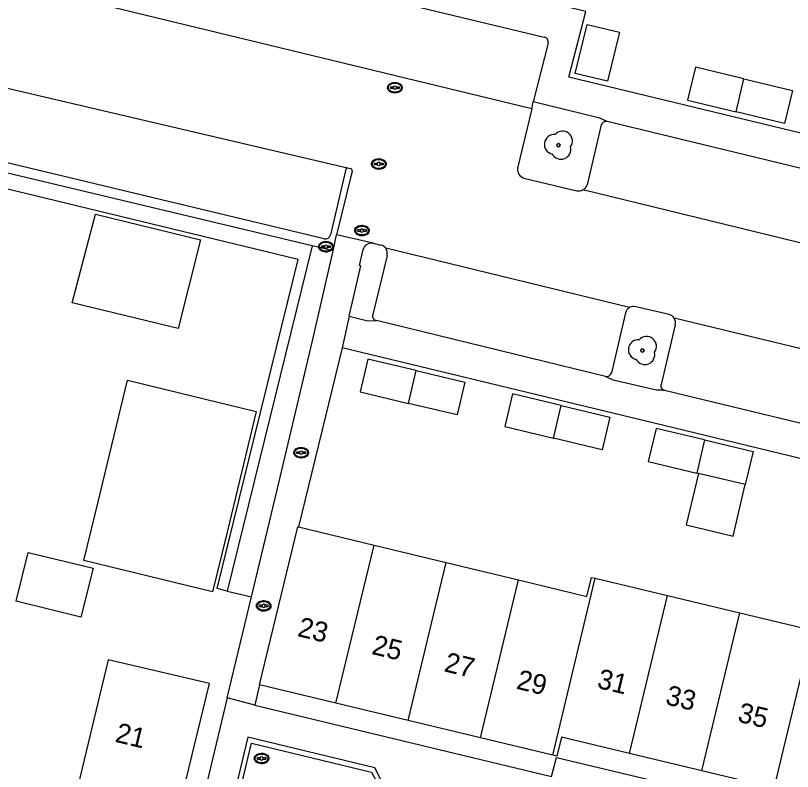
# Model space of a CAD drawing. Extents: x 194485 to 197793, y 468269 to 470822.
# Drawn here: x 194897.53 to 194944.58, y 470408.89 to 470454.68 of the extents above; entities that cross this region are included whole.
import ezdxf

# ---------------------------------------------------------------- set-up
doc = ezdxf.new("R2010")
doc.units = 0
for name, color, linetype in [('BGT grensvlak gebouwinstallatie plus 1', 7, 'Continuous'), ('BGT grensvlak onbegroeid terreindeel', 7, 'Continuous'), ('BGT grensvlak ondersteunend wegdeel', 7, 'Continuous'), ('BGT grensvlak pand op maaiveld', 7, 'Continuous'), ('BGT grensvlak pand op maaiveld LR', 7, 'Continuous'), ('BGT grensvlak vegetatieobject', 7, 'Continuous'), ('BGT grensvlak wegdeel', 7, 'Continuous'), ('BGT puntobject put inspectie- rioolput', 7, 'Continuous'), ('BGT puntobject put kolk', 7, 'Continuous'), ('BGT puntobject vegetatieobject boom', 7, 'Continuous'), ('BGT tekst huisnummerreeks', 7, 'Continuous')]:
    doc.layers.add(name, color=color, linetype=linetype)

msp = doc.modelspace()

# ---------------------------------------------------------------- linework, layer by layer
at = {"layer": 'BGT grensvlak gebouwinstallatie plus 1'}
msp.add_lwpolyline([(194938.89, 470426.941), (194938.149, 470423.82), (194940.981, 470423.147), (194941.722, 470426.268)], dxfattribs=at)
at = {"layer": 'BGT grensvlak onbegroeid terreindeel'}
msp.add_line((194910.351, 470419.814), (194911.817, 470419.464), dxfattribs=at)
at = {"layer": 'BGT grensvlak ondersteunend wegdeel'}
msp.add_lwpolyline([(194930.073, 470387.26), (194930.659, 470386.031), (194907.294, 470391.723), (194911.827, 470410.605), (194919.092, 470408.857), (194919.666, 470407.748)], dxfattribs=at)
at = {"layer": 'BGT grensvlak pand op maaiveld'}
for p, q in [((194932.136, 470454.149), (194934.096, 470453.68)), ((194934.096, 470453.68), (194933.38, 470450.708)), ((194941.636, 470450.854), (194938.696, 470451.559)), ((194941.636, 470450.854), (194944.575, 470450.149)), ((194944.575, 470450.149), (194944.098, 470448.136)), ((194944.098, 470448.136), (194941.159, 470448.841)), ((194918.858, 470433.872), (194918.392, 470431.887)), ((194921.8, 470433.172), (194918.858, 470433.872)), ((194918.392, 470431.887), (194921.334, 470431.187)), ((194927.634, 470431.771), (194927.168, 470429.786)), ((194930.574, 470431.061), (194927.634, 470431.771)), ((194924.276, 470430.486), (194921.334, 470431.187)), ((194930.574, 470431.061), (194933.514, 470430.35)), ((194933.514, 470430.35), (194933.048, 470428.365)), ((194927.168, 470429.786), (194930.108, 470429.076)), ((194933.048, 470428.365), (194930.108, 470429.076)), ((194938.89, 470426.941), (194938.78, 470426.967)), ((194941.722, 470426.268), (194938.89, 470426.941)), ((194914.667, 470423.7), (194919.238, 470422.598)), ((194919.238, 470422.598), (194923.612, 470421.544)), ((194923.612, 470421.544), (194927.987, 470420.489)), ((194932.64, 470420.591), (194937.016, 470419.541)), ((194937.016, 470419.541), (194941.391, 470418.49)), ((194941.391, 470418.49), (194945.767, 470417.439)), ((194916.935, 470413.03), (194912.312, 470414.142)), ((194921.31, 470411.977), (194916.935, 470413.03)), ((194925.685, 470410.924), (194921.31, 470411.977)), ((194930.061, 470409.871), (194925.685, 470410.924)), ((194939.091, 470408.931), (194934.716, 470409.983)), ((194943.467, 470407.88), (194939.091, 470408.931))]:
    msp.add_line(p, q, dxfattribs=at)
for points in [[(194933.38, 470450.708), (194931.421, 470451.176), (194932.136, 470454.149)], [(194938.696, 470451.559), (194938.219, 470449.546), (194941.159, 470448.841)], [(194900.957, 470437.274), (194902.366, 470442.651), (194908.736, 470441.095), (194907.377, 470435.719), (194900.957, 470437.274)], [(194921.8, 470433.172), (194924.742, 470432.471), (194924.276, 470430.486)], [(194902.547, 470425.298), (194904.302, 470432.585), (194912.111, 470430.694), (194910.343, 470423.394)], [(194939.258, 470428.971), (194936.316, 470429.669), (194935.839, 470427.665), (194938.78, 470426.967)], [(194939.258, 470428.971), (194942.199, 470428.272), (194941.722, 470426.268)], [(194910.343, 470423.394), (194909.455, 470419.766), (194901.668, 470421.672), (194902.547, 470425.298)], [(194912.312, 470414.142), (194914.618, 470423.712), (194914.667, 470423.7)], [(194897.562, 470419.199), (194898.3, 470422.163), (194902.226, 470421.207), (194901.488, 470418.243), (194897.562, 470419.199)], [(194927.987, 470420.489), (194932.125, 470419.492), (194932.399, 470420.649), (194932.64, 470420.591)], [(194907.305, 470406.09), (194909.274, 470414.22), (194903.136, 470415.655), (194901.195, 470407.57)], [(194934.716, 470409.983), (194930.591, 470410.974), (194930.316, 470409.81), (194930.061, 470409.871)]]:
    msp.add_lwpolyline(points, dxfattribs=at)
at = {"layer": 'BGT grensvlak pand op maaiveld LR'}
for p, q in [((194941.159, 470448.841), (194941.636, 470450.854)), ((194921.334, 470431.187), (194921.8, 470433.172)), ((194930.108, 470429.076), (194930.574, 470431.061)), ((194939.258, 470428.971), (194938.78, 470426.967)), ((194916.935, 470413.03), (194919.238, 470422.598)), ((194921.31, 470411.977), (194923.612, 470421.544)), ((194925.685, 470410.924), (194927.987, 470420.489)), ((194930.061, 470409.871), (194932.64, 470420.591)), ((194934.716, 470409.983), (194937.016, 470419.541)), ((194939.091, 470408.931), (194941.391, 470418.49)), ((194943.467, 470407.88), (194945.767, 470417.439))]:
    msp.add_line(p, q, dxfattribs=at)
at = {"layer": 'BGT grensvlak vegetatieobject'}
for p, q in [((194915.485, 470440.724), (194910.351, 470419.814)), ((194910.351, 470419.814), (194909.732, 470419.967))]:
    msp.add_line(p, q, dxfattribs=at)
msp.add_lwpolyline([(194909.732, 470419.967), (194914.649, 470439.899), (194887.931, 470446.371)], dxfattribs=at)
at = {"layer": 'BGT grensvlak wegdeel'}
for p, q in [((194894.344, 470461.855), (194929.54, 470453.374)), ((194928.795, 470449.029), (194892.933, 470457.725)), ((194929.779, 470453.016), (194928.883, 470449.454)), ((194891.549, 470451.565), (194917.625, 470445.466)), ((194928.795, 470449.029), (194928.883, 470449.454)), ((194928.795, 470449.029), (194927.928, 470445.441)), ((194933, 470448.052), (194932.152, 470444.432)), ((194954.254, 470443.188), (194933.361, 470448.265)), ((194916.215, 470441.165), (194890.834, 470447.24)), ((194915.485, 470440.724), (194890.188, 470446.755)), ((194917.539, 470445.373), (194916.599, 470441.39)), ((194917.909, 470445.264), (194916.968, 470441.394)), ((194917.625, 470445.466), (194917.819, 470445.423)), ((194928.311, 470444.84), (194931.517, 470444.072)), ((194953.682, 470438.809), (194931.88, 470444.116)), ((194916.765, 470440.436), (194916.968, 470441.394)), ((194919.179, 470440.887), (194916.968, 470441.394)), ((194916.765, 470440.436), (194915.485, 470440.724)), ((194919.179, 470440.887), (194919.658, 470440.77)), ((194934.717, 470437.003), (194919.946, 470440.585)), ((194920.026, 470440.155), (194919.158, 470436.572)), ((194937.113, 470436.565), (194935.093, 470437.039)), ((194917.743, 470436.464), (194917.303, 470434.545)), ((194934.463, 470436.667), (194933.621, 470433.044)), ((194952.215, 470432.776), (194937.412, 470436.346)), ((194933.259, 470432.808), (194919.387, 470436.201)), ((194937.483, 470435.937), (194936.617, 470432.341)), ((194917.303, 470434.545), (194914.667, 470423.7)), ((194936.838, 470431.979), (194950.754, 470428.611)), ((194910.349, 470413.355), (194911.817, 470419.464)), ((194912.312, 470414.142), (194912.016, 470412.913)), ((194910.349, 470413.355), (194904.084, 470387.34)), ((194912.016, 470412.913), (194910.349, 470413.355))]:
    msp.add_line(p, q, dxfattribs=at)
for points in [[(194959.538, 470462.001), (194956.8, 470444.729), (194931.044, 470450.953), (194932.068, 470454.919), (194911.639, 470459.818), (194886.256, 470465.967)], [(194933.361, 470448.265), (194932.916, 470448.468), (194928.883, 470449.454)], [(194917.743, 470436.464), (194918.447, 470439.52), (194918.358, 470439.538), (194918.589, 470440.508)], [(194911.817, 470419.464), (194913.397, 470426.038), (194915.505, 470434.977), (194916.765, 470440.436)], [(194917.743, 470436.464), (194918.868, 470436.193), (194919.387, 470436.201)], [(194950.334, 470416.342), (194952.633, 470426.002), (194934.955, 470430.3), (194917.303, 470434.545)], [(194936.838, 470431.979), (194936.338, 470431.986), (194933.718, 470432.592), (194933.259, 470432.808)], [(194912.016, 470412.913), (194929.995, 470408.576), (194930.294, 470409.739), (194947.806, 470405.553)], [(194920.726, 470406.312), (194919.295, 470409.117), (194911.606, 470410.967), (194906.933, 470391.503), (194931.202, 470385.59), (194928.016, 470391.979)]]:
    msp.add_lwpolyline(points, dxfattribs=at)
for centre, radius, start, end in [((194929.51, 470453.095), 0.281, 343.6407, 83.8132), ((194933.31, 470447.939), 0.33, 81.1048, 159.9788), ((194917.645, 470445.361), 0.107, 100.782, 173.697), ((194917.784, 470445.298), 0.129, 344.5198, 74.5032), ((194928.484, 470445.373), 0.56, 172.9879, 252.0285), ((194931.631, 470444.605), 0.549, 296.969, 341.5899), ((194931.636, 470444.61), 0.551, 257.545, 296.2774), ((194916.287, 470441.483), 0.326, 257.2633, 343.472), ((194919.078, 470440.396), 0.501, 78.3395, 167.0917), ((194919.552, 470440.288), 0.493, 36.9833, 77.5865), ((194919.548, 470440.289), 0.496, 344.3828, 36.6955), ((194934.953, 470436.561), 0.501, 118.0623, 167.7626), ((194934.949, 470436.562), 0.498, 73.1755, 117.7627), ((194919.441, 470436.491), 0.295, 163.9713, 259.3987), ((194936.977, 470436.065), 0.518, 32.8072, 74.7516), ((194936.977, 470436.06), 0.521, 346.3564, 33.3398), ((194933.292, 470433.153), 0.346, 264.4791, 341.7243), ((194936.884, 470432.256), 0.28, 162.2489, 260.559)]:
    msp.add_arc(centre, radius, start, end, dxfattribs=at)
at = {"layer": 'BGT puntobject put inspectie- rioolput'}
for p, q in [((194920.41, 470450.35), (194920.253, 470450.35)), ((194920.253, 470450.275), (194920.41, 470450.275)), ((194920.753, 470450.35), (194920.596, 470450.35)), ((194920.596, 470450.275), (194920.753, 470450.275)), ((194919.435, 470445.728), (194919.278, 470445.728)), ((194919.778, 470445.728), (194919.621, 470445.728)), ((194919.278, 470445.653), (194919.435, 470445.653)), ((194919.621, 470445.653), (194919.778, 470445.653)), ((194918.416, 470441.697), (194918.259, 470441.697)), ((194918.259, 470441.622), (194918.416, 470441.622)), ((194918.759, 470441.697), (194918.602, 470441.697)), ((194918.602, 470441.622), (194918.759, 470441.622)), ((194912.337, 470409.715), (194912.18, 470409.715)), ((194912.18, 470409.639), (194912.337, 470409.639)), ((194912.68, 470409.715), (194912.523, 470409.715)), ((194912.523, 470409.639), (194912.68, 470409.639))]:
    msp.add_line(p, q, dxfattribs=at)
for centre, radius, start, end in [((194920.503, 470450.312), 0.1, 0, 180), ((194920.253, 470450.312), 0.0375, 90, 270), ((194920.503, 470450.312), 0.1, 157.9757, 180), ((194920.503, 470450.312), 0.1, 180, 202.0243), ((194920.503, 470450.312), 0.1, 180, 0), ((194920.503, 470450.312), 0.1, 0, 22.0243), ((194920.503, 470450.312), 0.1, 337.9757, 0), ((194920.753, 470450.312), 0.0375, 270, 90), ((194919.278, 470445.69), 0.0375, 90, 270), ((194919.528, 470445.69), 0.1, 0, 180), ((194919.528, 470445.69), 0.1, 157.9757, 180), ((194919.528, 470445.69), 0.1, 180, 202.0243), ((194919.528, 470445.69), 0.1, 180, 0), ((194919.528, 470445.69), 0.1, 0, 22.0243), ((194919.528, 470445.69), 0.1, 337.9757, 0), ((194919.778, 470445.69), 0.0375, 270, 90), ((194918.259, 470441.659), 0.0375, 90, 270), ((194918.509, 470441.659), 0.1, 0, 180), ((194918.509, 470441.659), 0.1, 157.9757, 180), ((194918.509, 470441.659), 0.1, 180, 202.0243), ((194918.509, 470441.659), 0.1, 180, 0), ((194918.509, 470441.659), 0.1, 0, 22.0243), ((194918.509, 470441.659), 0.1, 337.9757, 0), ((194918.759, 470441.659), 0.0375, 270, 90), ((194912.18, 470409.677), 0.0375, 90, 270), ((194912.43, 470409.677), 0.1, 0, 180), ((194912.43, 470409.677), 0.1, 157.9757, 180), ((194912.43, 470409.677), 0.1, 180, 202.0243), ((194912.43, 470409.677), 0.1, 180, 0), ((194912.43, 470409.677), 0.1, 0, 22.0243), ((194912.43, 470409.677), 0.1, 337.9757, 0), ((194912.68, 470409.677), 0.0375, 270, 90)]:
    msp.add_arc(centre, radius, start, end, dxfattribs=at)
for centre in [(194920.503, 470450.312), (194919.528, 470445.69), (194918.509, 470441.659), (194912.43, 470409.677)]:
    msp.add_ellipse(centre, major_axis=(0.392, 0), ratio=0.689655, dxfattribs=at)
for points in [[(194920.945, 470450.312), (194920.945, 470450.355), (194920.933, 470450.399), (194920.867, 470450.513), (194920.786, 470450.57), (194920.594, 470450.635), (194920.484, 470450.641), (194920.281, 470450.6), (194920.19, 470450.553), (194920.087, 470450.436), (194920.062, 470450.376), (194920.06, 470450.254), (194920.084, 470450.193), (194920.168, 470450.094), (194920.227, 470450.055), (194920.406, 470449.987), (194920.54, 470449.98), (194920.773, 470450.042), (194920.873, 470450.111), (194920.936, 470450.236), (194920.945, 470450.274), (194920.945, 470450.312)], [(194919.97, 470445.69), (194919.97, 470445.733), (194919.958, 470445.777), (194919.892, 470445.891), (194919.811, 470445.948), (194919.619, 470446.013), (194919.509, 470446.019), (194919.306, 470445.978), (194919.215, 470445.931), (194919.112, 470445.814), (194919.087, 470445.754), (194919.085, 470445.632), (194919.109, 470445.571), (194919.193, 470445.472), (194919.252, 470445.433), (194919.431, 470445.365), (194919.565, 470445.358), (194919.798, 470445.42), (194919.898, 470445.489), (194919.961, 470445.614), (194919.97, 470445.652), (194919.97, 470445.69)], [(194918.951, 470441.659), (194918.951, 470441.702), (194918.939, 470441.746), (194918.873, 470441.86), (194918.792, 470441.917), (194918.6, 470441.982), (194918.49, 470441.988), (194918.287, 470441.947), (194918.196, 470441.9), (194918.093, 470441.783), (194918.068, 470441.723), (194918.066, 470441.601), (194918.09, 470441.54), (194918.174, 470441.441), (194918.233, 470441.402), (194918.412, 470441.334), (194918.546, 470441.327), (194918.779, 470441.389), (194918.879, 470441.458), (194918.942, 470441.583), (194918.951, 470441.621), (194918.951, 470441.659)], [(194912.872, 470409.677), (194912.872, 470409.72), (194912.86, 470409.764), (194912.794, 470409.878), (194912.713, 470409.935), (194912.521, 470410), (194912.411, 470410.006), (194912.208, 470409.965), (194912.117, 470409.918), (194912.014, 470409.801), (194911.989, 470409.741), (194911.987, 470409.619), (194912.011, 470409.558), (194912.095, 470409.459), (194912.154, 470409.42), (194912.333, 470409.352), (194912.467, 470409.345), (194912.7, 470409.407), (194912.8, 470409.476), (194912.863, 470409.601), (194912.872, 470409.639), (194912.872, 470409.677)]]:
    msp.add_open_spline(points, degree=3, dxfattribs=at)
at = {"layer": 'BGT puntobject put kolk'}
for p, q in [((194916.231, 470440.715), (194916.074, 470440.715)), ((194916.074, 470440.641), (194916.231, 470440.641)), ((194916.574, 470440.715), (194916.417, 470440.715)), ((194916.417, 470440.641), (194916.574, 470440.641)), ((194914.73, 470428.239), (194914.573, 470428.239)), ((194914.573, 470428.164), (194914.73, 470428.164)), ((194915.073, 470428.239), (194914.916, 470428.239)), ((194914.916, 470428.164), (194915.073, 470428.164)), ((194912.464, 470418.96), (194912.307, 470418.96)), ((194912.307, 470418.886), (194912.464, 470418.886)), ((194912.807, 470418.96), (194912.65, 470418.96)), ((194912.65, 470418.886), (194912.807, 470418.886))]:
    msp.add_line(p, q, dxfattribs=at)
for centre, radius, start, end in [((194916.074, 470440.678), 0.0375, 90, 270), ((194916.324, 470440.678), 0.1, 0, 180), ((194916.324, 470440.678), 0.1, 157.9757, 180), ((194916.324, 470440.678), 0.1, 180, 202.0243), ((194916.324, 470440.678), 0.1, 180, 0), ((194916.324, 470440.678), 0.1, 0, 22.0243), ((194916.324, 470440.678), 0.1, 337.9757, 0), ((194916.574, 470440.678), 0.0375, 270, 90), ((194914.823, 470428.201), 0.1, 0, 180), ((194914.573, 470428.201), 0.0375, 90, 270), ((194914.823, 470428.201), 0.1, 157.9757, 180), ((194914.823, 470428.201), 0.1, 180, 202.0243), ((194914.823, 470428.201), 0.1, 180, 0), ((194914.823, 470428.201), 0.1, 0, 22.0243), ((194914.823, 470428.201), 0.1, 337.9757, 0), ((194915.073, 470428.201), 0.0375, 270, 90), ((194912.307, 470418.923), 0.0375, 90, 270), ((194912.557, 470418.923), 0.1, 0, 180), ((194912.557, 470418.923), 0.1, 157.9757, 180), ((194912.557, 470418.923), 0.1, 180, 202.0243), ((194912.557, 470418.923), 0.1, 180, 0), ((194912.557, 470418.923), 0.1, 0, 22.0243), ((194912.557, 470418.923), 0.1, 337.9757, 0), ((194912.807, 470418.923), 0.0375, 270, 90)]:
    msp.add_arc(centre, radius, start, end, dxfattribs=at)
for centre in [(194916.324, 470440.678), (194914.823, 470428.201), (194912.557, 470418.923)]:
    msp.add_ellipse(centre, major_axis=(0.392, 0), ratio=0.689655, dxfattribs=at)
for points in [[(194916.766, 470440.678), (194916.766, 470440.721), (194916.754, 470440.765), (194916.688, 470440.879), (194916.607, 470440.936), (194916.415, 470441.001), (194916.305, 470441.007), (194916.102, 470440.966), (194916.011, 470440.919), (194915.908, 470440.802), (194915.883, 470440.742), (194915.881, 470440.62), (194915.905, 470440.559), (194915.989, 470440.46), (194916.048, 470440.421), (194916.227, 470440.353), (194916.361, 470440.346), (194916.594, 470440.408), (194916.694, 470440.477), (194916.757, 470440.602), (194916.766, 470440.64), (194916.766, 470440.678)], [(194915.265, 470428.201), (194915.265, 470428.244), (194915.253, 470428.288), (194915.187, 470428.402), (194915.106, 470428.459), (194914.914, 470428.524), (194914.804, 470428.53), (194914.601, 470428.489), (194914.51, 470428.442), (194914.407, 470428.325), (194914.382, 470428.265), (194914.38, 470428.143), (194914.404, 470428.082), (194914.488, 470427.983), (194914.547, 470427.944), (194914.726, 470427.876), (194914.86, 470427.869), (194915.093, 470427.931), (194915.193, 470428), (194915.256, 470428.125), (194915.265, 470428.163), (194915.265, 470428.201)], [(194912.999, 470418.923), (194912.999, 470418.966), (194912.987, 470419.01), (194912.921, 470419.124), (194912.84, 470419.181), (194912.648, 470419.246), (194912.538, 470419.252), (194912.335, 470419.211), (194912.244, 470419.164), (194912.141, 470419.047), (194912.116, 470418.987), (194912.114, 470418.865), (194912.138, 470418.804), (194912.222, 470418.705), (194912.281, 470418.666), (194912.46, 470418.598), (194912.594, 470418.591), (194912.827, 470418.653), (194912.927, 470418.722), (194912.99, 470418.847), (194912.999, 470418.885), (194912.999, 470418.923)]]:
    msp.add_open_spline(points, degree=3, dxfattribs=at)
at = {"layer": 'BGT puntobject vegetatieobject boom'}
for centre in [(194930.405, 470446.828), (194935.489, 470434.391)]:
    msp.add_circle(centre, 0.1, dxfattribs=at)
for centre, radius, start, end in [((194930.655, 470447.078), 0.6, 323.5446, 138.4658), ((194930.155, 470446.878), 0.6, 85.137, 257.7544), ((194930.555, 470446.578), 0.6, 208.5058, 13.8356), ((194930.405, 470446.828), 0.1, 0, 180), ((194930.405, 470446.828), 0.1, 180, 0), ((194935.239, 470434.441), 0.6, 85.137, 257.7544), ((194935.739, 470434.641), 0.6, 323.5446, 138.4658), ((194935.489, 470434.391), 0.1, 0, 180), ((194935.489, 470434.391), 0.1, 180, 0), ((194935.639, 470434.141), 0.6, 208.5058, 13.8356)]:
    msp.add_arc(centre, radius, start, end, dxfattribs=at)

# ---------------------------------------------------------------- texts
at = {"layer": 'BGT tekst huisnummerreeks'}
for s, rotation, p in [('23', 346.5, (194914.55, 470417.1)), ('25', 346.5, (194919.044, 470416.018)), ('27', 346.5, (194923.425, 470414.965)), ('31', 346.5, (194932.692, 470413.966)), ('29', 346.5, (194927.799, 470413.913)), ('33', 346.5, (194936.829, 470412.971)), ('35', 346.5, (194941.2, 470411.921)), ('21', 346.4, (194903.505, 470410.697))]:
    msp.add_text(s, height=1.2, rotation=rotation, dxfattribs=at).set_placement(p)

doc.saveas('drawing.dxf')
